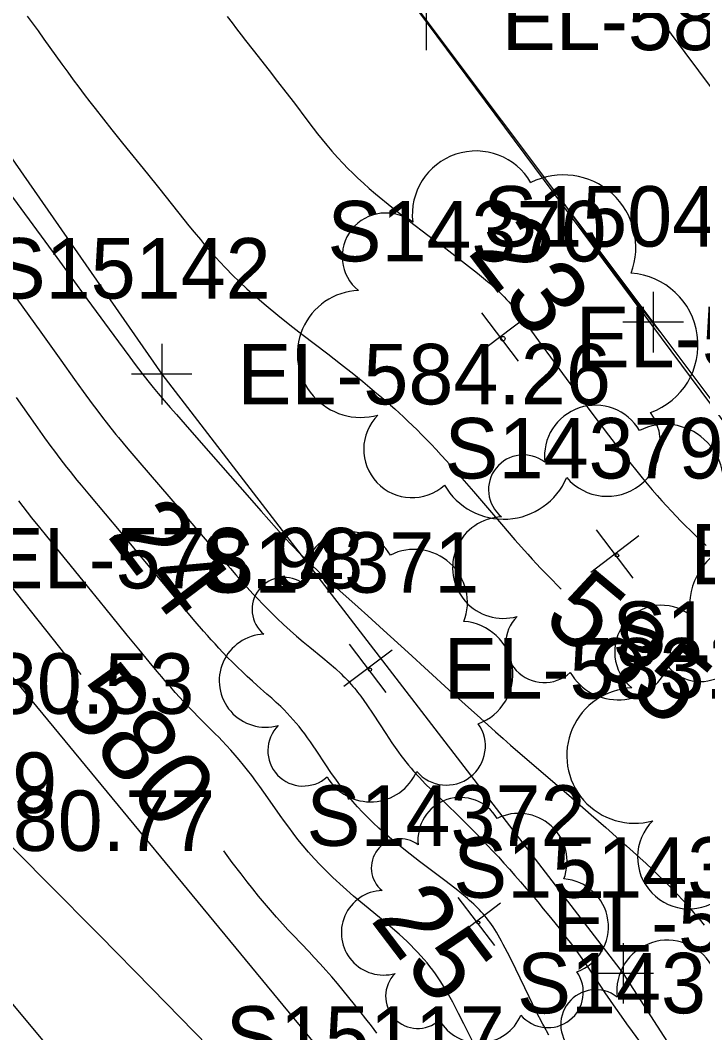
# Model space of a CAD drawing. Extents: x 1729869 to 1735532, y 648588 to 653771.
# Drawn here: x 1731377.9 to 1731423, y 651903.5 to 651970.4 of the extents above; entities that cross this region are included whole.
import ezdxf

# ---------------------------------------------------------------- set-up
doc = ezdxf.new("R2010")
doc.units = 0
for name, color, linetype in [('SURVEY - CENTERLINE - Preliminary', 7, 'Continuous'), ('SURVEY - CONTOURS - Index with Text', 7, 'Continuous'), ('SURVEY - CONTOURS - Intermediate with optional Text', 7, 'Continuous'), ('SURVEY - DRAINAGE - Area Shapes', 7, 'Continuous'), ('SURVEY - DTM - Breaklines', 7, 'Continuous'), ('SURVEY - DTM - Breaklines - Points - Elevations', 7, 'Continuous'), ('SURVEY - DTM - Breaklines - Points - Locators', 7, 'Continuous'), ('SURVEY - DTM - Breaklines - Points - Numbers', 7, 'Continuous'), ('SURVEY - NON-TRANSPORTATION - Features', 7, 'Continuous'), ('SURVEY - PROPERTY - ROW Lines', 7, 'Continuous'), ('SURVEY - TRANSPORTATION - Features - Points - Elevations', 7, 'Continuous'), ('SURVEY - TRANSPORTATION - Roads - Points - Elevations', 7, 'Continuous'), ('SURVEY - VEGETATION - Features - Points - Elevations', 7, 'Continuous'), ('SURVEY - VEGETATION - Features - Points - Locators', 7, 'Continuous'), ('SURVEY - VEGETATION - Features - Points - Numbers', 7, 'Continuous'), ('SURVEY - VEGETATION - Features with Text', 7, 'Continuous')]:
    doc.layers.add(name, color=color, linetype=linetype)

msp = doc.modelspace()

# ---------------------------------------------------------------- linework, layer by layer
at = {"layer": 'SURVEY - CENTERLINE - Preliminary'}
msp.add_arc((1729018.342, 650008.232), 3000, 36.727042, 45.05905, dxfattribs=at)
at = {"layer": 'SURVEY - CONTOURS - Index with Text'}
for points in [[(1731378.356, 651970.696), (1731378.69, 651970.248), (1731379.084, 651969.708), (1731379.477, 651969.162), (1731380.652, 651967.514), (1731381.043, 651966.973), (1731381.411, 651966.472), (1731381.777, 651965.981), (1731382.141, 651965.499), (1731382.502, 651965.028), (1731382.858, 651964.568), (1731383.401, 651963.876), (1731383.967, 651963.164), (1731384.674, 651962.285), (1731386.315, 651960.262), (1731387.041, 651959.356), (1731388.389, 651957.661), (1731388.721, 651957.246), (1731389.058, 651956.828), (1731389.401, 651956.409), (1731389.814, 651955.91), (1731390.025, 651955.659), (1731390.241, 651955.407), (1731390.463, 651955.152), (1731390.69, 651954.895), (1731391.087, 651954.459), (1731391.504, 651954.015), (1731391.944, 651953.565), (1731392.406, 651953.11), (1731392.893, 651952.651), (1731393.405, 651952.188), (1731394.152, 651951.547), (1731394.931, 651950.908), (1731395.727, 651950.277), (1731396.521, 651949.662), (1731398.236, 651948.347), (1731398.663, 651948.016), (1731399.07, 651947.697), (1731399.46, 651947.389), (1731399.834, 651947.091), (1731400.195, 651946.8), (1731400.543, 651946.516), (1731400.862, 651946.253), (1731401.174, 651945.993), (1731401.48, 651945.736), (1731401.782, 651945.478), (1731402.08, 651945.219), (1731402.378, 651944.958), (1731402.661, 651944.706), (1731402.945, 651944.448), (1731403.233, 651944.183), (1731403.526, 651943.907), (1731403.825, 651943.62), (1731404.131, 651943.32), (1731404.431, 651943.02), (1731404.74, 651942.705), (1731405.059, 651942.373), (1731405.389, 651942.024), (1731405.731, 651941.656), (1731406.085, 651941.268), (1731406.947, 651940.298), (1731407.855, 651939.254), (1731409.709, 651937.097), (1731410.604, 651936.063), (1731411.446, 651935.108), (1731411.739, 651934.784), (1731412.022, 651934.474), (1731412.298, 651934.178), (1731412.567, 651933.893), (1731412.833, 651933.619), (1731413.095, 651933.353), (1731413.343, 651933.108), (1731413.591, 651932.867), (1731413.645, 651932.816)], [(1731381.933, 651927.151), (1731380.111, 651929.457), (1731376.642, 651933.822)], [(1731376.212, 651916.89), (1731379.682, 651913.401), (1731383.143, 651909.9), (1731386.595, 651906.389), (1731390.357, 651902.538), (1731394.142, 651898.647), (1731396.659, 651896.05), (1731397.544, 651895.129), (1731398.179, 651894.461), (1731398.935, 651893.657), (1731399.585, 651892.954), (1731399.996, 651892.502), (1731400.41, 651892.04), (1731400.712, 651891.697), (1731401.326, 651890.993), (1731402.669, 651889.429), (1731403.496, 651888.461), (1731404.478, 651887.301), (1731406.66, 651884.718), (1731408.006, 651883.114), (1731409.806, 651880.962), (1731410.152, 651880.547)], [(1731401.474, 651903.427), (1731401.116, 651903.903), (1731400.751, 651904.379), (1731400.382, 651904.854), (1731400.007, 651905.326), (1731399.629, 651905.795), (1731399.254, 651906.251), (1731398.877, 651906.701), (1731398.497, 651907.145), (1731398.114, 651907.583), (1731397.728, 651908.014), (1731397.34, 651908.437), (1731396.992, 651908.808), (1731395.947, 651909.904), (1731395.601, 651910.27), (1731395.259, 651910.639), (1731394.847, 651911.094), (1731394.442, 651911.557), (1731394.044, 651912.024), (1731393.654, 651912.496), (1731393.271, 651912.97), (1731392.896, 651913.445), (1731392.504, 651913.954), (1731391.924, 651914.722), (1731391.354, 651915.484)]]:
    msp.add_lwpolyline(points, dxfattribs=at)
at = {"layer": 'SURVEY - CONTOURS - Intermediate with optional Text'}
for points in [[(1731391.594, 651970.658), (1731391.903, 651970.242), (1731392.205, 651969.842), (1731392.5, 651969.456), (1731392.79, 651969.082), (1731393.294, 651968.439), (1731394.367, 651967.081), (1731394.919, 651966.374), (1731395.467, 651965.662), (1731396.028, 651964.922), (1731396.845, 651963.838), (1731397.267, 651963.284), (1731397.555, 651962.912), (1731397.857, 651962.532), (1731398.174, 651962.145), (1731398.509, 651961.75), (1731398.867, 651961.347), (1731399.25, 651960.936), (1731399.559, 651960.619), (1731399.885, 651960.297), (1731400.229, 651959.968), (1731400.593, 651959.633), (1731400.978, 651959.29), (1731401.385, 651958.94), (1731402.47, 651958.049), (1731403.64, 651957.131), (1731404.843, 651956.212), (1731406.025, 651955.316), (1731407.134, 651954.468), (1731408.117, 651953.693), (1731408.394, 651953.466), (1731408.654, 651953.249), (1731408.897, 651953.041), (1731409.125, 651952.841), (1731409.336, 651952.65), (1731409.533, 651952.466), (1731409.715, 651952.291), (1731409.884, 651952.122), (1731410.042, 651951.958), (1731410.19, 651951.8), (1731410.33, 651951.644), (1731410.462, 651951.492), (1731410.587, 651951.342), (1731410.708, 651951.193), (1731410.826, 651951.044), (1731411.057, 651950.74), (1731411.411, 651950.256), (1731412.156, 651949.224), (1731413.197, 651947.801), (1731413.989, 651946.721), (1731414.873, 651945.522), (1731415.815, 651944.257), (1731416.781, 651942.979), (1731417.736, 651941.74), (1731418.646, 651940.594), (1731419.001, 651940.16), (1731419.344, 651939.749), (1731419.675, 651939.358), (1731419.997, 651938.988), (1731420.31, 651938.635), (1731420.616, 651938.297), (1731420.937, 651937.951), (1731421.254, 651937.618), (1731421.567, 651937.295), (1731421.881, 651936.98), (1731422.197, 651936.668), (1731422.517, 651936.358), (1731422.869, 651936.022), (1731423.231, 651935.681)], [(1731376.345, 651960.121), (1731380.322, 651954.717), (1731382.312, 651952.002), (1731384.402, 651949.139), (1731384.775, 651948.632), (1731385.144, 651948.136), (1731385.508, 651947.652), (1731385.947, 651947.08), (1731386.346, 651946.571), (1731386.697, 651946.136), (1731387.034, 651945.728), (1731387.417, 651945.273), (1731387.816, 651944.807), (1731388.229, 651944.332), (1731389.088, 651943.353), (1731390.501, 651941.746), (1731392.422, 651939.55), (1731393.822, 651937.947), (1731394.332, 651937.369), (1731394.845, 651936.795), (1731395.359, 651936.231), (1731395.874, 651935.68), (1731396.389, 651935.15), (1731396.428, 651935.11), (1731396.626, 651934.911), (1731397.128, 651934.422), (1731397.628, 651933.95), (1731398.128, 651933.49), (1731398.625, 651933.042), (1731400.237, 651931.604), (1731400.87, 651931.035), (1731401.917, 651930.087), (1731403.552, 651928.594), (1731406.243, 651926.133), (1731407.311, 651925.162), (1731408.317, 651924.254), (1731409.318, 651923.36), (1731409.816, 651922.919), (1731410.313, 651922.482), (1731411.26, 651921.658), (1731414.153, 651919.163), (1731415.648, 651917.864), (1731416.604, 651917.028), (1731417.519, 651916.222), (1731417.969, 651915.821), (1731418.414, 651915.421), (1731418.853, 651915.022), (1731419.264, 651914.643), (1731419.67, 651914.263), (1731420.07, 651913.882), (1731420.463, 651913.497), (1731420.851, 651913.107), (1731421.294, 651912.645), (1731421.714, 651912.19), (1731422.068, 651911.794), (1731422.418, 651911.391), (1731422.766, 651910.98), (1731423.113, 651910.561)], [(1731413.391, 651958.904), (1731415.004, 651956.665), (1731415.864, 651955.479), (1731416.746, 651954.273), (1731417.186, 651953.676), (1731417.623, 651953.088), (1731418.054, 651952.514), (1731418.475, 651951.96), (1731418.882, 651951.432), (1731419.353, 651950.835), (1731419.719, 651950.384), (1731420.244, 651949.749), (1731420.417, 651949.543)], [(1731377.682, 651951.987), (1731379.261, 651949.793), (1731380.592, 651947.928), (1731381.494, 651946.666), (1731382.078, 651945.855), (1731382.666, 651945.047), (1731382.967, 651944.641), (1731383.349, 651944.135), (1731383.588, 651943.826), (1731383.903, 651943.428), (1731384.228, 651943.025), (1731384.396, 651942.82), (1731384.704, 651942.449), (1731385.023, 651942.07), (1731385.684, 651941.295), (1731388.548, 651937.963), (1731389.611, 651936.719), (1731391.079, 651934.991), (1731391.438, 651934.572), (1731391.801, 651934.152), (1731392.167, 651933.734), (1731392.536, 651933.318), (1731392.907, 651932.905), (1731393.289, 651932.488), (1731393.678, 651932.074), (1731393.875, 651931.868), (1731394.075, 651931.662), (1731394.477, 651931.258), (1731394.889, 651930.856), (1731395.311, 651930.458), (1731395.74, 651930.065), (1731396.175, 651929.68), (1731396.615, 651929.304), (1731397.048, 651928.946), (1731397.907, 651928.247), (1731398.326, 651927.897), (1731398.733, 651927.543), (1731399.123, 651927.18), (1731399.237, 651927.069), (1731399.349, 651926.956), (1731399.46, 651926.841), (1731399.57, 651926.725), (1731399.677, 651926.607), (1731399.784, 651926.487), (1731399.89, 651926.363), (1731399.996, 651926.237), (1731400.1, 651926.109), (1731400.203, 651925.979), (1731400.409, 651925.71), (1731400.823, 651925.131), (1731401.234, 651924.52), (1731402.058, 651923.253), (1731402.476, 651922.623), (1731402.902, 651922.013), (1731403.065, 651921.792), (1731403.229, 651921.575), (1731403.395, 651921.362), (1731403.563, 651921.153), (1731403.734, 651920.948), (1731403.908, 651920.746), (1731404.285, 651920.33), (1731404.674, 651919.925), (1731405.07, 651919.53), (1731405.473, 651919.14), (1731406.283, 651918.367), (1731406.642, 651918.022), (1731406.999, 651917.674), (1731407.354, 651917.323), (1731407.707, 651916.969), (1731408.059, 651916.611), (1731408.41, 651916.248), (1731408.776, 651915.863), (1731409.141, 651915.472), (1731409.505, 651915.077), (1731409.868, 651914.676), (1731410.231, 651914.271), (1731410.593, 651913.862), (1731410.973, 651913.428), (1731411.353, 651912.989), (1731411.73, 651912.547), (1731412.105, 651912.102), (1731412.477, 651911.654), (1731412.845, 651911.205), (1731413.228, 651910.73), (1731413.603, 651910.254), (1731413.972, 651909.778), (1731414.331, 651909.302), (1731414.681, 651908.827), (1731415.019, 651908.354), (1731415.26, 651908.008), (1731415.496, 651907.662), (1731415.961, 651906.97), (1731416.542, 651906.102), (1731416.893, 651905.587), (1731417.25, 651905.07), (1731417.613, 651904.554), (1731417.979, 651904.041), (1731418.347, 651903.534), (1731418.825, 651902.885)], [(1731412.849, 651903.296), (1731412.515, 651903.9), (1731412.448, 651904.027), (1731411.992, 651904.909), (1731411.539, 651905.826), (1731410.656, 651907.654), (1731410.234, 651908.509), (1731409.832, 651909.288), (1731409.716, 651909.504), (1731409.602, 651909.71), (1731409.488, 651909.907), (1731409.376, 651910.096), (1731409.264, 651910.277), (1731409.153, 651910.451), (1731409.046, 651910.609), (1731408.939, 651910.762), (1731408.831, 651910.909), (1731408.72, 651911.052), (1731408.607, 651911.192), (1731408.491, 651911.328), (1731408.377, 651911.456), (1731408.259, 651911.583), (1731408.136, 651911.709), (1731408.009, 651911.834), (1731407.876, 651911.96), (1731407.738, 651912.087), (1731407.6, 651912.21), (1731407.456, 651912.335), (1731407.306, 651912.461), (1731406.986, 651912.723), (1731406.816, 651912.858), (1731406.045, 651913.455), (1731404.285, 651914.787), (1731403.363, 651915.502), (1731402.459, 651916.237), (1731401.606, 651916.981), (1731401.229, 651917.333), (1731400.871, 651917.685), (1731400.531, 651918.037), (1731400.206, 651918.39), (1731399.898, 651918.743), (1731399.604, 651919.097), (1731399.192, 651919.625), (1731398.807, 651920.151), (1731398.445, 651920.671), (1731398.102, 651921.18), (1731397.458, 651922.15), (1731397.27, 651922.428), (1731397.083, 651922.697), (1731396.898, 651922.959), (1731396.712, 651923.212), (1731396.525, 651923.459), (1731396.336, 651923.699), (1731396.146, 651923.931), (1731395.952, 651924.157), (1731395.754, 651924.378), (1731395.551, 651924.595), (1731395.343, 651924.808), (1731395.129, 651925.019), (1731394.832, 651925.3), (1731394.526, 651925.578), (1731394.212, 651925.856), (1731393.571, 651926.419), (1731393.247, 651926.707), (1731392.916, 651927.009), (1731392.587, 651927.318), (1731392.259, 651927.633), (1731391.935, 651927.953), (1731391.614, 651928.277), (1731391.298, 651928.606), (1731391.037, 651928.884), (1731390.78, 651929.164), (1731390.525, 651929.446), (1731390.273, 651929.73), (1731390.022, 651930.016), (1731389.476, 651930.648), (1731388.887, 651931.342), (1731388.303, 651932.039), (1731387.281, 651933.273), (1731386.261, 651934.504), (1731384.569, 651936.527), (1731382.5, 651938.999), (1731381.948, 651939.666), (1731381.679, 651939.997), (1731381.448, 651940.283), (1731381.22, 651940.569), (1731380.996, 651940.853), (1731380.775, 651941.138), (1731380.557, 651941.423), (1731380.188, 651941.916), (1731379.96, 651942.225), (1731379.545, 651942.8), (1731378.922, 651943.681), (1731377.672, 651945.464)], [(1731407.941, 651902.598), (1731407.224, 651904.042), (1731406.873, 651904.736), (1731406.489, 651905.469), (1731406.406, 651905.622), (1731406.229, 651905.94), (1731406.053, 651906.243), (1731405.878, 651906.534), (1731405.702, 651906.812), (1731405.525, 651907.081), (1731405.346, 651907.341), (1731405.165, 651907.589), (1731404.981, 651907.832), (1731404.79, 651908.071), (1731404.592, 651908.307), (1731404.386, 651908.542), (1731404.17, 651908.777), (1731403.947, 651909.009), (1731403.714, 651909.243), (1731403.468, 651909.481), (1731403.21, 651909.722), (1731402.94, 651909.968), (1731402.655, 651910.219), (1731402.024, 651910.758), (1731400.649, 651911.901), (1731399.94, 651912.497), (1731399.241, 651913.105), (1731398.568, 651913.721), (1731398.137, 651914.14), (1731397.725, 651914.56), (1731397.332, 651914.981), (1731396.957, 651915.403), (1731396.6, 651915.825), (1731396.259, 651916.245), (1731395.951, 651916.643), (1731395.656, 651917.039), (1731395.37, 651917.433), (1731395.092, 651917.824), (1731394.281, 651918.98), (1731394.012, 651919.36), (1731393.743, 651919.734), (1731393.473, 651920.101), (1731393.203, 651920.463), (1731392.93, 651920.817), (1731392.658, 651921.159), (1731392.384, 651921.495), (1731392.107, 651921.822), (1731391.828, 651922.141), (1731391.547, 651922.452), (1731391.263, 651922.755), (1731391.032, 651922.994), (1731390.8, 651923.229), (1731390.334, 651923.691), (1731389.868, 651924.151), (1731389.63, 651924.389), (1731389.393, 651924.63), (1731389.156, 651924.874), (1731388.92, 651925.121), (1731388.684, 651925.372), (1731388.449, 651925.628), (1731388.15, 651925.96), (1731387.851, 651926.298), (1731387.553, 651926.643), (1731387.255, 651926.992), (1731386.959, 651927.344), (1731386.432, 651927.977), (1731385.739, 651928.82), (1731384.983, 651929.751), (1731383.506, 651931.58), (1731382.354, 651932.995), (1731379.657, 651936.303), (1731379.2, 651936.867), (1731378.682, 651937.518), (1731378.391, 651937.888), (1731378.102, 651938.261), (1731377.816, 651938.636)]]:
    msp.add_lwpolyline(points, dxfattribs=at)
at = {"layer": 'SURVEY - DRAINAGE - Area Shapes'}
msp.add_lwpolyline([(1731447.67, 651794.75), (1731494.62, 651848.132), (1731494.044, 651850.166), (1731316.797, 652088.672), (1731252.279, 652032.718), (1731331.927, 651940.868), (1731377.361, 651886.729)], close=True, dxfattribs=at)
at = {"layer": 'SURVEY - DTM - Breaklines'}
for points in [[(1731173.177, 652162.133), (1731185.96, 652157.822), (1731193.021, 652156.379), (1731200.301, 652157.188), (1731222.402, 652143.758), (1731259.134, 652109.719), (1731287.468, 652067.609), (1731323.876, 652033.257), (1731358.72, 651988.1), (1731387.259, 651947.011), (1731417.761, 651907.382), (1731444.904, 651865.257), (1731475.096, 651825.397), (1731506.912, 651797.592), (1731507.786, 651795.548)], [(1731334.173, 651982.596), (1731340.694, 651974.7), (1731370.886, 651934.84), (1731402.73, 651896.208), (1731431.321, 651855.159), (1731462.856, 651816.298), (1731496.995, 651790.22), (1731518.354, 651743.794), (1731543.329, 651700.057), (1731571.518, 651658.721), (1731573.975, 651653.989)], [(1731329.074, 651966.061), (1731359.729, 651926.546), (1731391.78, 651888.069), (1731423.005, 651848.978), (1731455.159, 651810.576), (1731479.951, 651777.549), (1731506.268, 651734.811), (1731535.375, 651694.144), (1731562.198, 651652.748), (1731588.043, 651609.921), (1731613.605, 651566.913), (1731639.146, 651523.891), (1731667.1, 651482.416), (1731693.639, 651440.035), (1731719.242, 651397.052), (1731747.215, 651355.589), (1731769.127, 651321.344), (1731788.96, 651288.223), (1731795.994, 651292.731)]]:
    msp.add_lwpolyline(points, dxfattribs=at)
at = {"layer": 'SURVEY - DTM - Breaklines - Points - Locators'}
for p, q in [((1731404.733, 651972.44), (1731404.733, 651968.44)), ((1731419.741, 651952.445), (1731419.741, 651948.445)), ((1731421.741, 651950.445), (1731417.741, 651950.445)), ((1731387.259, 651949.011), (1731387.259, 651945.011)), ((1731389.259, 651947.011), (1731385.259, 651947.011)), ((1731417.761, 651909.382), (1731417.761, 651905.382)), ((1731419.761, 651907.382), (1731415.761, 651907.382))]:
    msp.add_line(p, q, dxfattribs=at)
at = {"layer": 'SURVEY - NON-TRANSPORTATION - Features'}
msp.add_lwpolyline([(1731542.125, 651732.02), (1731531.425, 651758.134), (1731521.859, 651782.175), (1731512.208, 651806.153), (1731504.207, 651825.718), (1731494.239, 651850.067), (1731479.452, 651870.225), (1731464.499, 651890.261), (1731449.622, 651910.354), (1731434.732, 651930.437), (1731419.741, 651950.445), (1731404.733, 651970.44), (1731389.847, 651990.526), (1731374.961, 652010.611), (1731352.665, 652040.647), (1731337.601, 652060.84), (1731322.388, 652080.891), (1731307.692, 652101.438), (1731292.778, 652121.775), (1731281.896, 652136.643), (1731256.782, 652149.028)], dxfattribs=at)
at = {"layer": 'SURVEY - PROPERTY - ROW Lines'}
msp.add_line((1731289.842, 652146.104), (1731467.536, 651906.698), dxfattribs=at)
at = {"layer": 'SURVEY - VEGETATION - Features - Points - Locators'}
for p, q in [((1731410.832, 651947.872), (1731408.416, 651951.06)), ((1731411.218, 651950.674), (1731408.03, 651948.258)), ((1731418.797, 651936.318), (1731415.609, 651933.902)), ((1731418.411, 651933.516), (1731415.995, 651936.704)), ((1731402.092, 651925.963), (1731399.676, 651929.151)), ((1731402.478, 651928.765), (1731399.29, 651926.349)), ((1731409.271, 651909.221), (1731406.855, 651912.409)), ((1731409.657, 651912.023), (1731406.469, 651909.607))]:
    msp.add_line(p, q, dxfattribs=at)
at = {"layer": 'SURVEY - VEGETATION - Features with Text'}
for centre, radius in [((1731409.804, 651949.356), 0.147), ((1731417.347, 651935.022), 0.117), ((1731401.016, 651927.476), 0.108), ((1731408.183, 651910.741), 0.0978)]:
    msp.add_circle(centre, radius, dxfattribs=at)
for centre, radius, start, end in [((1731408.021, 651957.564), 4.205, 30.07573, 186.86465), ((1731413.803, 651955.397), 4.792, 339.12847, 116.6527), ((1731402.076, 651954.78), 2.887, 52.19188, 230.93752), ((1731417.937, 651948.942), 4.76, 290.0243, 85.86278), ((1731400.419, 651948.346), 4.196, 92.21256, 285.63226), ((1731415.92, 651941.588), 3.364, 30.07573, 186.86465), ((1731403.801, 651942.04), 3.194, 134.83123, 312.15038), ((1731416.701, 651942.442), 3.511, 220.2772, 35.27747), ((1731420.546, 651939.855), 3.833, 339.12847, 116.6527), ((1731411.165, 651939.362), 2.309, 52.19188, 230.93752), ((1731409.858, 651941.942), 4.525, 210.11828, 336.96395), ((1731409.839, 651934.214), 3.357, 92.21256, 285.63226), ((1731399.708, 651933.495), 3.084, 30.07573, 186.86465), ((1731426.613, 651931.616), 4.486, 30.07573, 186.86465), ((1731403.949, 651931.906), 3.514, 339.12847, 116.6527), ((1731395.349, 651931.454), 2.117, 52.19188, 230.93752), ((1731420.272, 651928.647), 3.079, 52.19188, 230.93752), ((1731412.545, 651929.169), 2.555, 134.83123, 312.15038), ((1731422.864, 651929.49), 2.809, 220.2772, 35.27747), ((1731406.98, 651927.173), 3.491, 290.0243, 85.86278), ((1731394.134, 651926.736), 3.077, 92.21256, 285.63226), ((1731417.39, 651929.091), 3.62, 210.11828, 336.96395), ((1731418.504, 651921.783), 4.476, 92.21256, 285.63226), ((1731396.614, 651922.111), 2.342, 134.83123, 312.15038), ((1731406.073, 651922.406), 2.575, 220.2772, 35.27747), ((1731401.056, 651922.04), 3.318, 210.11828, 336.96395), ((1731406.994, 651916.213), 2.804, 30.07573, 186.86465), ((1731410.849, 651914.769), 3.194, 339.12847, 116.6527), ((1731422.112, 651915.057), 3.406, 134.83123, 312.15038), ((1731403.031, 651914.358), 1.924, 52.19188, 230.93752), ((1731413.605, 651910.465), 3.174, 290.0243, 85.86278), ((1731401.926, 651910.068), 2.798, 92.21256, 285.63226), ((1731420.694, 651906.216), 3.364, 30.07573, 186.86465), ((1731412.781, 651906.132), 2.34, 220.2772, 35.27747), ((1731404.181, 651905.864), 2.129, 134.83123, 312.15038), ((1731415.939, 651903.99), 2.309, 52.19188, 230.93752), ((1731408.219, 651905.799), 3.016, 210.11828, 336.96395)]:
    msp.add_arc(centre, radius, start, end, dxfattribs=at)

# ---------------------------------------------------------------- texts
at = {"layer": 'SURVEY - CONTOURS - Index with Text'}
for s, rotation, p in [('585', 320.40221, (1731412.293, 651930.599)), ('580', 308.92062, (1731380.306, 651925.282))]:
    msp.add_text(s, height=5, rotation=rotation, dxfattribs=at).set_placement(p)
at = {"layer": 'SURVEY - DTM - Breaklines - Points - Elevations'}
for s, p in [('EL-586.97', (1731409.733, 651968.44)), ('EL-584.26', (1731392.259, 651945.011)), ('EL-578.98', (1731375.886, 651932.84)), ('EL-580.53', (1731364.729, 651924.546))]:
    msp.add_text(s, height=4, dxfattribs=at).set_placement(p)
at = {"layer": 'SURVEY - DTM - Breaklines - Points - Numbers'}
for s, p in [('S15047', (1731408.501, 651955.445)), ('S15142', (1731376.019, 651952.011)), ('S15143', (1731406.521, 651912.382)), ('S15117', (1731391.49, 651901.208))]:
    msp.add_text(s, height=4, dxfattribs=at).set_placement(p)
at = {"layer": 'SURVEY - TRANSPORTATION - Features - Points - Elevations'}
msp.add_text('EL-580.77', height=4, dxfattribs=at).set_placement((1731366.109, 651915.48))
at = {"layer": 'SURVEY - TRANSPORTATION - Roads - Points - Elevations'}
msp.add_text('EL-580.89', height=4, dxfattribs=at).set_placement((1731355.665, 651917.992))
at = {"layer": 'SURVEY - VEGETATION - Features - Points - Elevations'}
for s, p in [('EL-585.73', (1731414.624, 651947.466)), ('EL-585.41', (1731422.203, 651933.11)), ('EL-583.29', (1731405.884, 651925.557)), ('EL-581.79', (1731413.063, 651908.815))]:
    msp.add_text(s, height=4, dxfattribs=at).set_placement(p)
at = {"layer": 'SURVEY - VEGETATION - Features - Points - Numbers'}
for s, p in [('S14370', (1731398.211, 651954.466)), ('S14379', (1731405.948, 651940.11)), ('S14371', (1731389.802, 651932.557)), ('S14378', (1731417.036, 651927.978)), ('S14372', (1731396.823, 651915.815)), ('S14373', (1731410.737, 651904.738))]:
    msp.add_text(s, height=4, dxfattribs=at).set_placement(p)
at = {"layer": 'SURVEY - VEGETATION - Features with Text'}
for s, p in [('23', (1731407.407, 651955.078)), ('24', (1731383.573, 651936.358)), ('25', (1731400.984, 651910.933))]:
    msp.add_text(s, height=5, rotation=307.16022, dxfattribs=at).set_placement(p)

doc.saveas('drawing.dxf')
